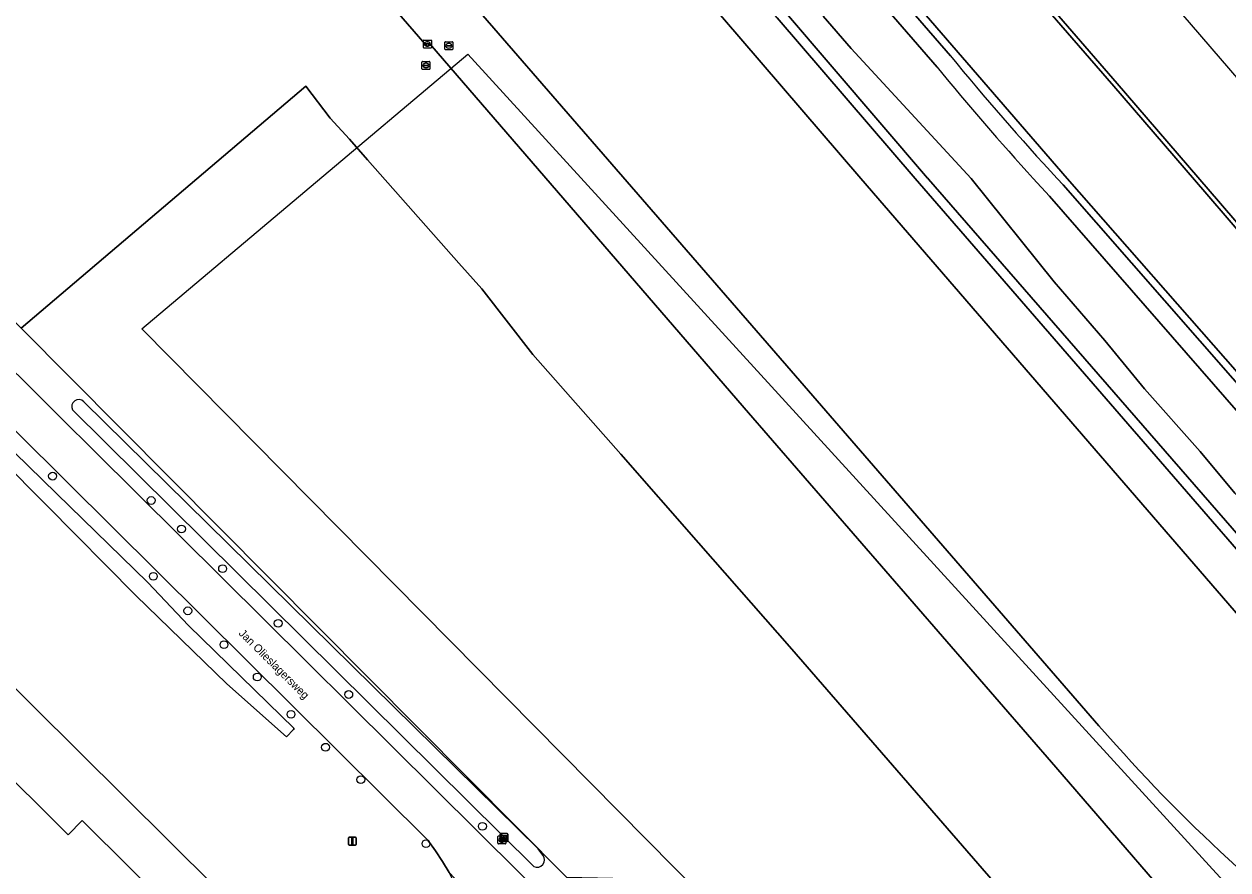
# Model space of a CAD drawing. Extents: x 155018 to 156648, y 383979 to 385733.
# Drawn here: x 155774.5 to 155924.9, y 385413.6 to 385519.3 of the extents above; entities that cross this region are included whole.
import ezdxf

# ---------------------------------------------------------------- set-up
doc = ezdxf.new("R2010")
doc.units = 0
for name, color, linetype in [('IMGEO_Berm_groen', 7, 'Continuous'), ('IMGEO_Boom', 7, 'Continuous'), ('IMGEO_Brandkraan', 7, 'Continuous'), ('IMGEO_Erf', 7, 'Continuous'), ('IMGEO_Gemengd_bos', 7, 'Continuous'), ('IMGEO_Greppel_droge_sloot', 7, 'Continuous'), ('IMGEO_Groenvoorziening', 7, 'Continuous'), ('IMGEO_Hek', 7, 'Continuous'), ('IMGEO_Kademuur', 7, 'Continuous'), ('IMGEO_Kolk', 7, 'Continuous'), ('IMGEO_Loofbos', 7, 'Continuous'), ('IMGEO_Openbare_ruimte_label', 7, 'Continuous'), ('IMGEO_Pand', 7, 'Continuous'), ('IMGEO_Pand_vergunning_verleend', 7, 'Continuous'), ('IMGEO_Rijbaan_lokaal_gesloten', 7, 'Continuous'), ('IMGEO_Rioolput', 7, 'Continuous'), ('IMGEO_Sirene', 7, 'Continuous'), ('IMGEO_Verklikker', 7, 'Continuous'), ('IMGEO_Waterloop', 7, 'Continuous')]:
    doc.layers.add(name, color=color, linetype=linetype)

msp = doc.modelspace()

# ---------------------------------------------------------------- linework, layer by layer
at = {"layer": 'IMGEO_Berm_groen'}
for points in [[(155652.42, 385596.07), (155653.29, 385595.44), (155717.18, 385531.53), (155748.94, 385500), (155768.03, 385481.05), (155779.16, 385470), (155783.27, 385465.93), (155841.78, 385407.84), (155844.64, 385405.08), (155847.36, 385407.6), (155842.25, 385412.68), (155774.11, 385481.28), (155755.11, 385500), (155733.22, 385521.32)], [(155781.94, 385472.09), (155838.69, 385416.2), (155839.27, 385415.4)], [(155838.15, 385414.01), (155780.52, 385471.08)]]:
    msp.add_lwpolyline(points, dxfattribs=at)
for centre, radius, start, end in [((155781.3, 385471.49), 0.88, 43.0101, 207.523), ((155838.57, 385414.82), 0.913, 242.3817, 39.8589)]:
    msp.add_arc(centre, radius, start, end, dxfattribs=at)
at = {"layer": 'IMGEO_Boom'}
for centre in [(155778.03, 385462.8), (155790.35, 385459.76), (155794.13, 385456.2), (155790.62, 385450.28), (155799.27, 385451.23), (155794.93, 385445.96), (155806.22, 385444.4), (155799.44, 385441.73), (155803.6, 385437.69), (155815.03, 385435.51), (155807.82, 385433.03), (155812.13, 385428.91), (155816.54, 385424.86), (155831.73, 385419.03), (155824.68, 385416.85)]:
    msp.add_circle(centre, 0.489, dxfattribs=at)
at = {"layer": 'IMGEO_Brandkraan'}
for p, q in [((155833.66, 385416.91), (155833.66, 385417.76)), ((155833.74, 385417.83), (155834.59, 385417.83)), ((155834.66, 385417.76), (155834.66, 385416.91)), ((155834.59, 385416.83), (155833.74, 385416.83)), ((155833.92, 385417.33), (155833.92, 385417.34)), ((155833.96, 385417.38), (155834.36, 385417.38)), ((155834.36, 385417.29), (155833.96, 385417.29)), ((155834.15, 385417.61), (155834.17, 385417.61)), ((155834.17, 385417.05), (155834.15, 385417.05)), ((155834.4, 385417.34), (155834.4, 385417.33))]:
    msp.add_line(p, q, dxfattribs=at)
for points in [[(155833.66, 385416.91), (155833.66, 385417.76)], [(155833.74, 385417.83), (155834.59, 385417.83)], [(155834.66, 385417.76), (155834.66, 385416.91)], [(155834.59, 385416.83), (155833.74, 385416.83)]]:
    msp.add_lwpolyline(points, dxfattribs=at)
for centre, radius, start, end in [((155833.74, 385417.76), 0.0765, 91.552, 178.448), ((155833.74, 385417.76), 0.0765, 91.552, 178.448), ((155834.59, 385417.76), 0.0765, 1.552, 88.448), ((155834.59, 385417.76), 0.0765, 1.552, 88.448), ((155833.74, 385416.91), 0.0765, 181.552, 268.448), ((155833.74, 385416.91), 0.0765, 181.552, 268.448), ((155833.96, 385417.34), 0.0403, 85.8775, 175.7526), ((155833.96, 385417.33), 0.0366, 178.938, 274.7102), ((155834.37, 385417.34), 0.0386, 1.7309, 96.639), ((155834.36, 385417.33), 0.043, 264.8664, 352.4533), ((155834.59, 385416.91), 0.0765, 271.552, 358.448), ((155834.59, 385416.91), 0.0765, 271.552, 358.448)]:
    msp.add_arc(centre, radius, start, end, dxfattribs=at)
for centre, major_axis, ratio, start_param, end_param in [((155834.15, 385417.33), (-0.387, 0.002), 0.722429, 4.712389, 7.853982), ((155834.17, 385417.33), (-0.39, 0.002), 0.717154, 1.570796, 4.712389)]:
    msp.add_ellipse(centre, major_axis=major_axis, ratio=ratio, start_param=start_param, end_param=end_param, dxfattribs=at)
at = {"layer": 'IMGEO_Erf'}
msp.add_lwpolyline([(155809.67, 385511.54), (155774.11, 385481.28), (155842.25, 385412.68), (155851.88, 385412.44), (155851.68, 385412.26), (155852.01, 385411.91), (155852.11, 385411.8), (155852.34, 385412.02), (155858.3, 385405.19), (155858.04, 385404.98), (155858.25, 385404.73), (155858.45, 385404.49), (155858.76, 385404.74), (155901.2, 385356.29), (155925.58, 385377.52), (155870.39, 385441.17), (155858.72, 385454.47), (155849.02, 385465.53), (155838.03, 385477.99), (155831.64, 385486.2), (155828.77, 385489.42), (155817.36, 385502.33), (155815.13, 385504.94), (155812.7, 385507.55)], close=True, dxfattribs=at)
for points in [[(155740.04, 385318.89), (155745.34, 385324.23), (155741.02, 385328.33), (155738.1, 385331.21), (155740.29, 385333.4), (155743.19, 385330.51), (155747.38, 385326.28), (155767.23, 385346.14), (155772.29, 385351.23), (155775.62, 385354.74), (155784.92, 385364.1), (155789.54, 385368.76), (155804.02, 385383.43), (155810.15, 385389.41), (155815.28, 385394.61), (155764.27, 385445.24), (155709.11, 385500)], [(155769.86, 385428), (155779.96, 385417.96), (155781.74, 385419.74), (155799.88, 385401.72), (155796.34, 385398.22), (155803.43, 385391.18), (155799.75, 385387.48), (155771.4, 385358.96)]]:
    msp.add_lwpolyline(points, dxfattribs=at)
at = {"layer": 'IMGEO_Gemengd_bos'}
for points in [[(155931.9, 385392.88), (155932.24, 385393.18), (155928.22, 385397.65), (155923.55, 385403.01), (155903.37, 385426.4), (155864.43, 385471.35), (155825.18, 385516.83), (155824.82, 385516.5), (155778.01, 385570.54)], [(155733.22, 385521.32), (155755.11, 385500), (155774.11, 385481.28), (155809.67, 385511.54), (155812.7, 385507.55), (155815.13, 385504.94), (155817.36, 385502.33), (155828.77, 385489.42), (155831.64, 385486.2), (155838.03, 385477.99), (155849.02, 385465.53), (155858.72, 385454.47), (155870.39, 385441.17), (155925.58, 385377.52), (155901.2, 385356.29), (155905.15, 385351.78), (155904.33, 385350.97), (155930.93, 385324.53)]]:
    msp.add_lwpolyline(points, dxfattribs=at)
at = {"layer": 'IMGEO_Greppel_droge_sloot'}
msp.add_lwpolyline([(155738.25, 385499.93), (155736.41, 385501.96), (155734.57, 385503.97), (155714.48, 385524.2), (155712.8, 385523.34), (155737.64, 385499.09), (155777.21, 385459.2), (155788.43, 385447.89), (155799.78, 385436.84), (155807.26, 385430.22), (155808.12, 385431.14), (155808.22, 385431.25), (155795.03, 385444.11), (155789.93, 385449.5), (155778.53, 385460.63)], close=True, dxfattribs=at)
for points in [[(155839.27, 385415.4), (155838.69, 385416.2), (155781.94, 385472.09)], [(155780.52, 385471.08), (155838.15, 385414.01)]]:
    msp.add_lwpolyline(points, dxfattribs=at)
for centre, radius, start, end in [((155781.3, 385471.49), 0.88, 43.0101, 207.523), ((155838.57, 385414.82), 0.913, 242.3817, 39.8589)]:
    msp.add_arc(centre, radius, start, end, dxfattribs=at)
at = {"layer": 'IMGEO_Groenvoorziening'}
for points in [[(155890.19, 385515.35), (155878.41, 385528.97), (155858.68, 385551.78), (155839.4, 385573.82), (155801.97, 385617.14), (155788.57, 385632.41)], [(155787, 385630.85), (155800.43, 385615.54), (155837.77, 385572.39), (155857.09, 385550.31), (155876.79, 385527.52), (155888.54, 385513.92)], [(155849.26, 385534.69), (155879.01, 385500), (155944.73, 385423.91), (155976.23, 385386.43), (155988, 385372.42), (155992.72, 385377.25), (155980.94, 385390.58), (155962.55, 385411.4), (155885.8, 385500), (155868.56, 385520.1), (155825.77, 385570)], [(155800.5, 385556.43), (155804.46, 385551.91), (155870.3, 385475.97), (155908.73, 385431.6), (155910.89, 385429.18)], [(155868.56, 385520.1), (155885.8, 385500), (155962.55, 385411.4), (155980.94, 385390.58), (155992.72, 385377.25), (155988, 385372.42), (155976.23, 385386.43), (155944.73, 385423.91), (155879.01, 385500), (155849.26, 385534.69)], [(156019.78, 385362.56), (156022.19, 385359.99), (156022.14, 385358.9), (156021.34, 385357.59), (156020.03, 385356.56), (156018.02, 385356.07), (156017.42, 385355.74), (155997.62, 385377.8), (155995.37, 385375.5), (155969.72, 385405.31), (155887.44, 385499.94), (155887.37, 385500.03), (155887.34, 385500.06), (155869.46, 385520.91)], [(155738.25, 385499.93), (155778.53, 385460.63), (155789.93, 385449.5), (155795.03, 385444.11), (155808.22, 385431.25), (155808.12, 385431.14), (155807.26, 385430.22), (155799.78, 385436.84), (155788.43, 385447.89), (155777.21, 385459.2), (155737.64, 385499.09)], [(155764.27, 385445.24), (155815.28, 385394.61), (155816.64, 385395.93), (155829.07, 385408.58), (155828.8, 385410.22), (155828.04, 385412.32), (155827.58, 385413.24), (155826.75, 385414.64), (155825.85, 385415.98), (155824.89, 385417.3), (155779.84, 385462.04), (155741.61, 385500)], [(155900.55, 385500), (155902.57, 385497.8), (155944.96, 385449.19)], [(155946.67, 385450.78), (155904.27, 385499.22), (155903.55, 385500)]]:
    msp.add_lwpolyline(points, dxfattribs=at)
for centre, radius, start, end in [((156155.25, 385731.86), 344.43, 219.2532, 222.3117), ((156141.61, 385720.63), 324.58, 219.2304, 222.823), ((156063.1, 385565.03), 204.02, 221.7505, 234.5909)]:
    msp.add_arc(centre, radius, start, end, dxfattribs=at)
at = {"layer": 'IMGEO_Hek'}
for points in [[(155869.46, 385520.91), (155887.34, 385500.06), (155887.37, 385500.03)], [(155995.37, 385375.5), (155969.72, 385405.31), (155887.44, 385499.94), (155887.37, 385500.03)], [(155842.25, 385412.68), (155774.11, 385481.28)], [(155764.27, 385445.24), (155815.28, 385394.61)]]:
    msp.add_lwpolyline(points, dxfattribs=at)
at = {"layer": 'IMGEO_Kademuur'}
msp.add_lwpolyline([(155898.19, 385525.9), (155910.59, 385511.53), (155921.97, 385498.33), (155938.43, 385479.17), (155939.92, 385477.45), (155941.43, 385475.68), (155941.85, 385476.04), (155922.39, 385498.69), (155911.01, 385511.89), (155898.61, 385526.26)], dxfattribs=at)
at = {"layer": 'IMGEO_Kolk'}
for p, q in [((155824.35, 385516.4), (155824.35, 385517.25)), ((155824.43, 385517.32), (155825.28, 385517.32)), ((155824.84, 385517.1), (155824.87, 385517.1)), ((155825.35, 385517.25), (155825.35, 385516.4)), ((155825.28, 385516.32), (155824.43, 385516.32)), ((155824.61, 385516.82), (155824.61, 385516.83)), ((155825.05, 385516.78), (155824.65, 385516.78)), ((155824.66, 385516.87), (155825.05, 385516.87)), ((155824.86, 385516.54), (155824.84, 385516.54)), ((155825.1, 385516.83), (155825.1, 385516.82))]:
    msp.add_line(p, q, dxfattribs=at)
for points in [[(155824.35, 385516.4), (155824.35, 385517.25)], [(155824.43, 385517.32), (155825.28, 385517.32)], [(155825.35, 385517.25), (155825.35, 385516.4)], [(155825.28, 385516.32), (155824.43, 385516.32)]]:
    msp.add_lwpolyline(points, dxfattribs=at)
for centre, radius, start, end in [((155824.43, 385517.25), 0.0765, 91.552, 178.448), ((155824.43, 385517.25), 0.0765, 91.552, 178.448), ((155825.28, 385517.25), 0.0765, 1.552, 88.448), ((155825.28, 385517.25), 0.0765, 1.552, 88.448), ((155824.43, 385516.4), 0.0765, 181.552, 268.448), ((155824.43, 385516.4), 0.0765, 181.552, 268.448), ((155824.65, 385516.83), 0.0403, 85.8775, 175.7526), ((155824.65, 385516.82), 0.0366, 178.938, 274.7102), ((155825.06, 385516.83), 0.0386, 1.7309, 96.639), ((155825.05, 385516.82), 0.043, 264.8664, 352.4533), ((155825.28, 385516.4), 0.0765, 271.552, 358.448), ((155825.28, 385516.4), 0.0765, 271.552, 358.448)]:
    msp.add_arc(centre, radius, start, end, dxfattribs=at)
for centre, major_axis, ratio, start_param, end_param in [((155824.84, 385516.82), (-0.387, 0.002), 0.722429, 4.712389, 7.853982), ((155824.86, 385516.82), (-0.39, 0.002), 0.717154, 1.570796, 4.712389)]:
    msp.add_ellipse(centre, major_axis=major_axis, ratio=ratio, start_param=start_param, end_param=end_param, dxfattribs=at)
at = {"layer": 'IMGEO_Loofbos'}
for points in [[(156040.69, 385353.04), (156041.08, 385352.57), (156041.12, 385352.52), (156041.54, 385352.87), (156042.4, 385353.59), (156042.1, 385353.96), (156039.29, 385357.43), (156035.54, 385360.3), (156032.55, 385362.07), (156026.21, 385364.33), (156021.11, 385367.17), (156018.35, 385369.02), (156007.29, 385381.87), (155994.1, 385396.89), (155982.46, 385410.31), (155963.88, 385431.95), (155947.34, 385451.5), (155904.78, 385500), (155879.18, 385529.67), (155775.18, 385649.31), (155766.71, 385659.66), (155748.52, 385682.4)], [(155739, 385675.58), (155752.83, 385658.7), (155782.92, 385621.52), (155784.1, 385622.38), (155820.43, 385578.31), (155824.57, 385577.26), (155827.29, 385574.06), (155826.76, 385570.7), (155869.46, 385520.91), (155887.34, 385500.06), (155887.37, 385500.03), (155887.44, 385499.94), (155969.72, 385405.31), (155995.37, 385375.5), (155997.62, 385377.8), (156017.42, 385355.74), (156019.01, 385357)], [(155788.57, 385632.41), (155801.97, 385617.14), (155839.4, 385573.82), (155858.68, 385551.78), (155878.41, 385528.97), (155890.19, 385515.35)], [(155888.54, 385513.92), (155876.79, 385527.52), (155857.09, 385550.31), (155837.77, 385572.39), (155800.43, 385615.54)], [(155879.18, 385529.67), (155904.78, 385500), (155947.34, 385451.5)], [(155938.43, 385479.17), (155921.97, 385498.33), (155910.59, 385511.53), (155898.19, 385525.9)], [(155874.3, 385520.3), (155877.79, 385516.25), (155892.79, 385500), (155903.16, 385487.11), (155909.47, 385479.77), (155914.42, 385473.7), (155921.4, 385465.86), (155925.71, 385460.68), (155932.88, 385452.71), (155947.61, 385436.89), (155949.85, 385434.66), (155954.18, 385429.32), (155958.04, 385424.01), (155963.75, 385417.72), (155969.43, 385412.17), (155970.24, 385411.66), (155974.32, 385406.72), (155984.6, 385395.93), (155992.03, 385387.75), (155996.06, 385382.77), (155999.01, 385378.72), (156001.48, 385375.85), (156011.3, 385366.15), (156018.96, 385357.38)], [(155984.6, 385395.93), (155974.32, 385406.72), (155970.24, 385411.66), (155969.43, 385412.17), (155963.75, 385417.72), (155958.04, 385424.01), (155954.18, 385429.32), (155949.85, 385434.66), (155947.61, 385436.89), (155932.88, 385452.71), (155925.71, 385460.68), (155921.4, 385465.86), (155914.42, 385473.7), (155909.47, 385479.77), (155903.16, 385487.11), (155892.79, 385500), (155877.79, 385516.25), (155874.3, 385520.3)], [(155944.96, 385449.19), (155902.57, 385497.8), (155900.55, 385500)], [(155903.55, 385500), (155904.27, 385499.22), (155946.67, 385450.78)]]:
    msp.add_lwpolyline(points, dxfattribs=at)
for centre, radius, start, end in [((156155.25, 385731.86), 344.43, 219.2532, 222.3117), ((156141.61, 385720.63), 324.58, 219.2304, 222.823)]:
    msp.add_arc(centre, radius, start, end, dxfattribs=at)
at = {"layer": 'IMGEO_Pand'}
msp.add_lwpolyline([(155771.4, 385358.96), (155799.75, 385387.48), (155803.43, 385391.18), (155796.34, 385398.22), (155799.88, 385401.72), (155781.74, 385419.74), (155779.96, 385417.96), (155769.86, 385428)], dxfattribs=at)
at = {"layer": 'IMGEO_Pand_vergunning_verleend'}
msp.add_lwpolyline([(155829.91, 385515.55), (155936.62, 385398.66), (155901.28, 385367.72), (155789.2, 385481.21)], close=True, dxfattribs=at)
at = {"layer": 'IMGEO_Rijbaan_lokaal_gesloten'}
for points in [[(155652.46, 385589), (155662.52, 385578.93), (155670.48, 385570.97), (155711.2, 385530.22), (155713.4, 385528.02), (155717.48, 385523.97), (155741.61, 385500), (155779.84, 385462.04), (155824.89, 385417.3), (155825.85, 385415.98), (155826.75, 385414.64), (155827.58, 385413.24), (155842.42, 385397.5)], [(155778.01, 385570.54), (155824.82, 385516.5), (155825.18, 385516.83), (155864.43, 385471.35), (155903.37, 385426.4), (155923.55, 385403.01), (155928.22, 385397.65), (155932.24, 385393.18), (155931.9, 385392.88)], [(155910.89, 385429.18), (155908.73, 385431.6), (155870.3, 385475.97), (155804.46, 385551.91), (155800.5, 385556.43)], [(155924.42, 385325.06), (155921.82, 385327.8), (155909.6, 385340.11), (155901.56, 385348.21), (155887.86, 385362), (155870.14, 385379.72), (155860.67, 385389.18), (155855.91, 385393.95), (155848.77, 385401.09), (155844.64, 385405.08), (155841.78, 385407.84), (155783.27, 385465.93), (155779.16, 385470), (155768.03, 385481.05)]]:
    msp.add_lwpolyline(points, dxfattribs=at)
msp.add_arc((156063.1, 385565.03), 204.02, 221.7505, 234.5909, dxfattribs=at)
at = {"layer": 'IMGEO_Rioolput'}
for p, q in [((155827.03, 385516.18), (155827.03, 385517.03)), ((155827.1, 385517.1), (155827.96, 385517.1)), ((155828.03, 385517.03), (155828.03, 385516.18)), ((155827.96, 385516.1), (155827.1, 385516.1)), ((155827.29, 385516.6), (155827.29, 385516.61)), ((155827.33, 385516.65), (155827.73, 385516.65)), ((155827.73, 385516.56), (155827.33, 385516.56)), ((155827.52, 385516.88), (155827.54, 385516.88)), ((155827.54, 385516.32), (155827.52, 385516.32)), ((155827.77, 385516.61), (155827.77, 385516.6)), ((155824.18, 385513.71), (155824.18, 385514.56)), ((155824.25, 385514.64), (155825.11, 385514.64)), ((155824.44, 385514.13), (155824.44, 385514.14)), ((155824.48, 385514.18), (155824.88, 385514.18)), ((155824.87, 385514.09), (155824.48, 385514.09)), ((155824.67, 385514.42), (155824.69, 385514.42)), ((155824.92, 385514.14), (155824.92, 385514.13)), ((155825.18, 385514.56), (155825.18, 385513.71)), ((155825.11, 385513.64), (155824.25, 385513.64)), ((155824.69, 385513.86), (155824.66, 385513.86))]:
    msp.add_line(p, q, dxfattribs=at)
for points in [[(155827.03, 385516.18), (155827.03, 385517.03)], [(155827.1, 385517.1), (155827.96, 385517.1)], [(155828.03, 385517.03), (155828.03, 385516.18)], [(155827.96, 385516.1), (155827.1, 385516.1)], [(155824.18, 385513.71), (155824.18, 385514.56)], [(155824.25, 385514.64), (155825.11, 385514.64)], [(155825.18, 385514.56), (155825.18, 385513.71)], [(155825.11, 385513.64), (155824.25, 385513.64)]]:
    msp.add_lwpolyline(points, dxfattribs=at)
for centre, radius, start, end in [((155827.11, 385517.03), 0.0765, 91.552, 178.448), ((155827.11, 385517.03), 0.0765, 91.552, 178.448), ((155827.95, 385517.03), 0.0765, 1.552, 88.448), ((155827.95, 385517.03), 0.0765, 1.552, 88.448), ((155827.11, 385516.18), 0.0765, 181.552, 268.448), ((155827.11, 385516.18), 0.0765, 181.552, 268.448), ((155827.33, 385516.61), 0.0403, 85.8775, 175.7526), ((155827.33, 385516.6), 0.0366, 178.938, 274.7102), ((155827.73, 385516.61), 0.0386, 1.7309, 96.639), ((155827.73, 385516.6), 0.043, 264.8664, 352.4533), ((155827.95, 385516.18), 0.0765, 271.552, 358.448), ((155827.95, 385516.18), 0.0765, 271.552, 358.448), ((155824.25, 385514.56), 0.0765, 91.552, 178.448), ((155824.25, 385514.56), 0.0765, 91.552, 178.448), ((155824.48, 385514.14), 0.0403, 85.8775, 175.7526), ((155824.47, 385514.13), 0.0366, 178.938, 274.7102), ((155824.88, 385514.14), 0.043, 264.8664, 352.4533), ((155824.88, 385514.14), 0.0386, 1.7309, 96.639), ((155825.1, 385514.56), 0.0765, 1.552, 88.448), ((155825.1, 385514.56), 0.0765, 1.552, 88.448), ((155824.25, 385513.71), 0.0765, 181.552, 268.448), ((155824.25, 385513.71), 0.0765, 181.552, 268.448), ((155825.1, 385513.71), 0.0765, 271.552, 358.448), ((155825.1, 385513.71), 0.0765, 271.552, 358.448)]:
    msp.add_arc(centre, radius, start, end, dxfattribs=at)
for centre, major_axis, ratio, start_param, end_param in [((155827.52, 385516.6), (-0.387, 0.002), 0.722429, 4.712389, 7.853982), ((155827.54, 385516.6), (-0.39, 0.002), 0.717154, 1.570796, 4.712389), ((155824.67, 385514.14), (-0.387, 0.002), 0.722429, 4.712389, 7.853982), ((155824.69, 385514.14), (-0.39, 0.002), 0.717154, 1.570796, 4.712389)]:
    msp.add_ellipse(centre, major_axis=major_axis, ratio=ratio, start_param=start_param, end_param=end_param, dxfattribs=at)
at = {"layer": 'IMGEO_Sirene'}
for p, q in [((155815.08, 385417.67), (155815.87, 385417.67)), ((155815.87, 385417.67), (155815.08, 385417.67)), ((155814.98, 385416.77), (155814.98, 385417.57)), ((155814.98, 385417.57), (155814.98, 385416.77)), ((155815.87, 385416.67), (155815.08, 385416.67)), ((155815.08, 385416.67), (155815.87, 385416.67)), ((155815.97, 385417.57), (155815.97, 385416.77)), ((155815.97, 385416.77), (155815.97, 385417.57))]:
    msp.add_line(p, q, dxfattribs=at)
msp.add_lwpolyline([(155815.4, 385417.55), (155815.55, 385417.55), (155815.55, 385416.8), (155815.4, 385416.8), (155815.4, 385417.55)], dxfattribs=at)
for centre, start, end in [((155815.08, 385417.57), 90, 180), ((155815.08, 385417.57), 90, 180), ((155815.87, 385417.57), 0, 90), ((155815.87, 385417.57), 360, 90), ((155815.08, 385416.77), 180, 270), ((155815.08, 385416.77), 180, 270), ((155815.87, 385416.77), 270, 0), ((155815.87, 385416.77), 270, 0)]:
    msp.add_arc(centre, 0.1, start, end, dxfattribs=at)
at = {"layer": 'IMGEO_Verklikker'}
for p, q in [((155833.93, 385417.23), (155833.93, 385418.03)), ((155833.93, 385418.03), (155833.93, 385417.23)), ((155834.03, 385418.13), (155834.82, 385418.13)), ((155834.82, 385418.13), (155834.03, 385418.13)), ((155834.92, 385418.03), (155834.92, 385417.23)), ((155834.92, 385417.23), (155834.92, 385418.03)), ((155834.82, 385417.13), (155834.03, 385417.13)), ((155834.03, 385417.13), (155834.82, 385417.13))]:
    msp.add_line(p, q, dxfattribs=at)
for points in [[(155834.03, 385417.86), (155834.82, 385417.86), (155834.82, 385417.39), (155834.03, 385417.39), (155834.03, 385417.86)], [(155834.1, 385417.79), (155834.1, 385417.46), (155834.76, 385417.46), (155834.76, 385417.79), (155834.1, 385417.79)]]:
    msp.add_lwpolyline(points, dxfattribs=at)
for centre, start, end in [((155834.03, 385418.03), 90, 180), ((155834.03, 385418.03), 90, 180), ((155834.82, 385418.03), 0, 90), ((155834.82, 385418.03), 360, 90), ((155834.03, 385417.23), 180, 270), ((155834.03, 385417.23), 180, 270), ((155834.82, 385417.23), 270, 0), ((155834.82, 385417.23), 270, 0)]:
    msp.add_arc(centre, 0.1, start, end, dxfattribs=at)
at = {"layer": 'IMGEO_Waterloop'}
for points in [[(156061.16, 385355.59), (156047.64, 385371.29), (155736.49, 385732.72)], [(155898.61, 385526.26), (155911.01, 385511.89), (155922.39, 385498.69), (155941.85, 385476.04)]]:
    msp.add_lwpolyline(points, dxfattribs=at)

# ---------------------------------------------------------------- texts
at = {"layer": 'IMGEO_Openbare_ruimte_label'}
msp.add_text('Jan Olieslagersweg', height=1, rotation=315.2025, dxfattribs=at).set_placement((155801.21, 385443.07))

doc.saveas('drawing.dxf')
